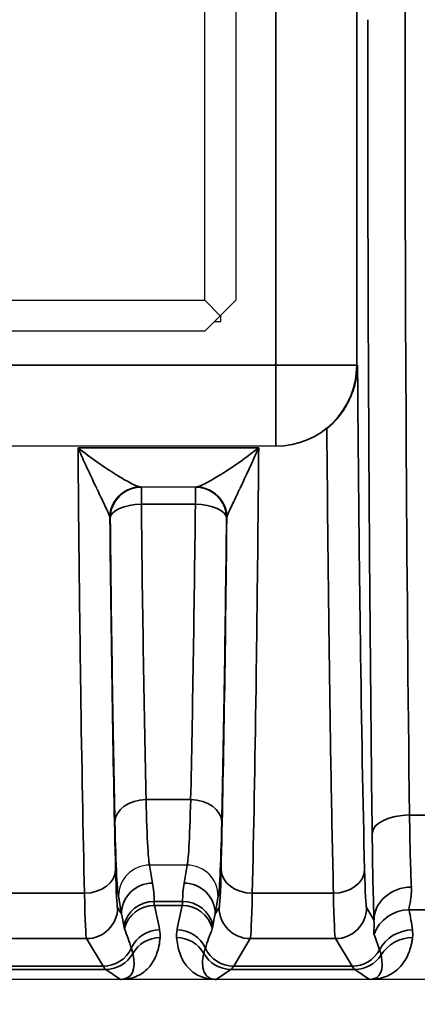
# Model space of a CAD drawing. Header units: millimetres. Extents: x 399 to 6233, y -1870 to 1602.
# Tile 477 of 656: x 5467.2 to 5473.59, y -96.84 to -81.04. Entities that reach past the tile are written whole.
import ezdxf

# ---------------------------------------------------------------- set-up
doc = ezdxf.new("R2010")
doc.units = ezdxf.units.MM
for name, color, linetype, lineweight in [('AM_5', 3, 'Continuous', 25), ('可見 (ISO)', 7, 'Continuous', 25), ('窄部可見 (ISO)', 7, 'Continuous', 35)]:
    doc.layers.add(name, color=color, linetype=linetype, lineweight=lineweight)
doc.styles.add('尺寸標註', font='romans.shx', dxfattribs={"bigfont": 'CHINESET.SHX'})
doc.dimstyles.new('CNS1$0', dxfattribs={"dimtxt": 2.5, "dimasz": 2.5, "dimexe": 1, "dimexo": 1, "dimgap": 1.5, "dimtad": 1, "dimtoh": 1, "dimdec": 1, "dimdsep": 46, "dimtxsty": '尺寸標註', "dimcen": 0, "dimclrd": 2, "dimclre": 2, "dimclrt": 1, "dimadec": 0, "dimazin": 2, "dimtp": 0.1, "dimtm": 0.1, "dimtfac": 0.71, "dimtdec": 1, "dimtmove": 0, "dimatfit": 0, "dimfxl": 0, "dimlwd": 13, "dimlwe": 13, "dimarcsym": 0})

# ---------------------------------------------------------------- blocks, each defined once
blk = doc.blocks.new('*D361')
at = {"layer": 'AM_5', "color": 2, "lineweight": 13}
for p, q in [((5422.642, -82.037), (5422.642, -115.653)), ((5583.362, -87.887), (5583.362, -115.653)), ((5425.142, -114.653), (5580.862, -114.653))]:
    blk.add_line(p, q, dxfattribs=at)
at = {"layer": 'AM_5', "color": 2, "lineweight": -2}
for points in [[(5425.142, -114.236), (5425.142, -115.07), (5422.642, -114.653)], [(5580.862, -114.236), (5580.862, -115.07), (5583.362, -114.653)]]:
    blk.add_solid(points, dxfattribs=at)
at = {"layer": 'Defpoints', "color": 0, "lineweight": -2}
for p in [(5422.642, -81.037), (5583.362, -86.887), (5583.362, -114.653)]:
    blk.add_point(p, dxfattribs=at)
at = {"layer": 'AM_5', "color": 1, "insert": (5503.002, -111.903), "char_height": 2.5, "attachment_point": 5, "style": '尺寸標註'}
blk.add_mtext('160.7', dxfattribs=at)

msp = doc.modelspace()

# ---------------------------------------------------------------- linework, layer by layer
at = {"layer": '可見 (ISO)'}
for p, q in [((5470.176, -85.537), (5470.176, -76.537)), ((5470.676, -76.537), (5470.676, -85.537)), ((5461.176, -85.537), (5470.176, -85.537)), ((5470.426, -85.787), (5470.176, -85.537)), ((5470.676, -85.537), (5470.426, -85.787)), ((5470.426, -85.787), (5470.176, -86.037)), ((5470.426, -85.787), (5470.436, -85.797)), ((5470.436, -85.882), (5470.436, -85.777)), ((5470.332, -85.882), (5470.436, -85.882)), ((5470.176, -86.037), (5461.176, -86.037)), ((5471.318, -87.882), (5459.865, -87.882)), ((5471.33, -87.882), (5471.318, -87.882)), ((5470.037, -88.537), (5469.146, -88.537)), ((5469.292, -94.604), (5469.291, -94.604)), ((5469.891, -94.604), (5469.292, -94.604)), ((5469.892, -94.604), (5469.891, -94.604)), ((5543.092, -96.437), (5438.592, -96.437))]:
    msp.add_line(p, q, dxfattribs=at)
for start, end in [(103.612, 103.6128), (61.9654, 61.9662)]:
    msp.add_arc((5469.176, -91.537), 3, start, end, dxfattribs=at)
for points, knots in [([(5472.138, -87.599), (5472.207, -87.543), (5472.272, -87.479), (5472.399, -87.325), (5472.457, -87.234), (5472.546, -87.049), (5472.578, -86.956), (5472.62, -86.771), (5472.631, -86.679), (5472.632, -86.585), (5472.632, -86.583), (5472.632, -86.582)], [0.0000025, 0.0000025, 0.0000025, 0.0000025, 0.0273791, 0.0273791, 0.0597, 0.0597, 0.089653, 0.089653, 0.1184213, 0.1184213, 0.1189519, 0.1189519, 0.1189519, 0.1189519]), ([(5472.138, -87.599), (5472.045, -87.673), (5471.938, -87.737), (5471.666, -87.849), (5471.493, -87.882), (5471.33, -87.882)], [-0.08433896, -0.08433896, -0.08433896, -0.08433896, -0.048819, -0.048819, 0, 0, 0, 0]), ([(5469.291, -94.604), (5469.159, -94.604), (5469.03, -94.658), (5468.938, -94.75), (5468.846, -94.842), (5468.792, -94.973), (5468.792, -95.102)], [0, 0, 0, 0, 0.0003900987, 0.0003900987, 0.0003900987, 0.0007801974, 0.0007801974, 0.0007801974, 0.0007801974]), ([(5470.391, -95.102), (5470.391, -94.971), (5470.337, -94.842), (5470.245, -94.75), (5470.153, -94.658), (5470.024, -94.604), (5469.892, -94.604)], [-0.0000151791, -0.0000151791, -0.0000151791, -0.0000151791, 0.0003786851, 0.0003786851, 0.0003786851, 0.0007725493, 0.0007725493, 0.0007725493, 0.0007725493]), ([(5468.856, -96.437), (5468.85, -96.437), (5468.843, -96.437), (5468.837, -96.437), (5468.833, -96.437), (5468.828, -96.437), (5468.824, -96.437)], [0.00000000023, 0.00000000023, 0.00000000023, 0.00000000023, 0.00001896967, 0.00001896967, 0.00001896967, 0.00003403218, 0.00003403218, 0.00003403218, 0.00003403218]), ([(5472.861, -96.437), (5472.854, -96.437), (5472.846, -96.437), (5472.84, -96.437), (5472.834, -96.437), (5472.829, -96.437), (5472.824, -96.437)], [0.00000000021, 0.00000000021, 0.00000000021, 0.00000000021, 0.00002113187, 0.00002113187, 0.00002113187, 0.0000394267, 0.0000394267, 0.0000394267, 0.0000394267])]:
    msp.add_open_spline(points, degree=3, knots=knots, dxfattribs=at)
at = {"layer": '窄部可見 (ISO)'}
for p, q in [((5471.318, -86.582), (5471.318, -75.493)), ((5472.618, -75.493), (5472.618, -86.582)), ((5459.865, -86.582), (5471.318, -86.582)), ((5471.318, -86.582), (5472.618, -86.582)), ((5471.318, -86.582), (5471.318, -87.882)), ((5472.618, -86.582), (5472.632, -86.582)), ((5468.14, -87.908), (5471.043, -87.908)), ((5469.158, -88.537), (5469.158, -88.813)), ((5470.025, -88.537), (5470.025, -88.813)), ((5470.025, -88.813), (5469.158, -88.813)), ((5468.658, -89.037), (5468.653, -89.037)), ((5470.531, -89.037), (5470.525, -89.037)), ((5469.95, -93.553), (5469.233, -93.553)), ((5473.466, -93.8), (5473.717, -93.8)), ((5469.291, -94.604), (5469.338, -94.892)), ((5469.845, -94.892), (5469.892, -94.604)), ((5466.939, -95.055), (5468.244, -95.055)), ((5468.839, -95.388), (5468.792, -95.102)), ((5470.391, -95.102), (5470.345, -95.388)), ((5470.939, -95.055), (5472.244, -95.055)), ((5469.363, -95.186), (5469.82, -95.186)), ((5469.815, -95.25), (5469.368, -95.25)), ((5468.776, -95.284), (5468.839, -95.388)), ((5470.345, -95.388), (5470.407, -95.284)), ((5472.776, -95.284), (5472.895, -95.483)), ((5473.726, -95.322), (5473.458, -95.322)), ((5468.277, -95.784), (5466.907, -95.784)), ((5468.542, -96.227), (5468.277, -95.784)), ((5470.907, -95.784), (5470.641, -96.227)), ((5472.277, -95.784), (5470.907, -95.784)), ((5472.542, -96.227), (5472.277, -95.784)), ((5468.586, -96.278), (5466.597, -96.278)), ((5466.641, -96.227), (5468.542, -96.227)), ((5468.824, -96.437), (5468.586, -96.278)), ((5470.597, -96.278), (5470.358, -96.437)), ((5472.586, -96.278), (5470.597, -96.278)), ((5470.641, -96.227), (5472.542, -96.227)), ((5472.824, -96.437), (5472.586, -96.278))]:
    msp.add_line(p, q, dxfattribs=at)
for centre, major_axis, ratio, start_param, end_param in [((5473.951, -81.037), (0, 26), 0.02143, 1.057724, 1.570796), ((5473.951, -81.037), (0, 26), 0.02143, 1.570796, 2.083868), ((5471.318, -86.582), (0, -1.3), 0.999781, 0, 1.570796), ((5469.146, -89.037), (0, 0.5), 0.994724, 0, 1.5306), ((5469.152, -89.037), (0, 0.5), 0.999781, 0, 1.570796), ((5469.158, -89.037), (0, 0.5), 0.999781, 0, 1.570796), ((5470.025, -89.037), (0, 0.5), 0.999781, 4.712389, 6.283185), ((5470.031, -89.037), (0, 0.5), 0.999781, 4.712389, 6.283185), ((5470.037, -89.037), (0, 0.5), 0.994724, 4.752585, 6.283185), ((5469.158, -89.037), (-0.5, -0.005), 0.448798, 4.707667, 6.259748), ((5469.425, -83.313), (-0.037, 14.702), 0.020614, 1.954136, 2.341202), ((5469.758, -83.313), (-0.037, -14.702), 0.020614, 0.800391, 1.187456), ((5470.025, -89.037), (0.5, -0.005), 0.448798, 0.023437, 1.575518), ((5468.152, -89.062), (0.501, 0.023), 0.444094, 0.007941, 0.098975), ((5468.991, -81.036), (0, -18.032), 0.020942, 5.172176, 5.570352), ((5468.925, -83.379), (-0.037, 15.127), 0.020036, 1.954139, 2.341205), ((5470.192, -81.036), (0, 18.032), 0.020942, 3.854426, 4.252602), ((5470.258, -83.379), (-0.037, -15.127), 0.020036, 0.800388, 1.187453), ((5471.031, -89.062), (0.501, -0.023), 0.444094, 3.042618, 3.133652), ((5469.233, -93.914), (-0.5, -0.011), 0.722333, 4.696582, 6.252897), ((5469.95, -93.914), (0.5, -0.011), 0.722333, 0.030288, 1.586603), ((5473.466, -94.094), (-0.6, -0.007), 0.49083, 4.706597, 6.259146), ((5473.522, -92.726), (-0.007, 2.58), 0.02502, 2.000071, 2.615298), ((5472.922, -92.805), (0.007, -3.096), 0.02085, 5.141677, 5.75691), ((5468.244, -94.677), (0.5, 0.012), 0.756341, 4.694068, 6.251166), ((5468.775, -93.175), (-0.003, 2.11), 0.022449, 2.362381, 3.10414), ((5470.408, -93.175), (0.003, 2.11), 0.022449, 3.179046, 3.920805), ((5470.939, -94.677), (-0.5, 0.012), 0.756341, 0.032019, 1.589117), ((5472.244, -94.677), (0.5, 0.012), 0.756341, 4.694068, 6.251166), ((5472.775, -93.175), (-0.003, 2.11), 0.022449, 2.362381, 3.10414), ((5469.338, -95.388), (-0.493, -0.081), 0.99168, 4.551639, 6.119774), ((5468.845, -94.965), (-0.164, 0.971), 0.506318, 4.398893, 4.702449), ((5470.338, -94.965), (0.164, 0.971), 0.506318, 1.580737, 1.884292), ((5469.845, -95.388), (0.493, -0.081), 0.99168, 0.163411, 1.731546), ((5473.495, -95.483), (-0.6, -0.023), 0.876399, 4.678969, 6.239685), ((5468.275, -93.253), (0.003, -2.532), 0.018707, 5.503986, 6.245742), ((5470.908, -93.253), (-0.003, -2.532), 0.018707, 0.037443, 0.7792), ((5472.275, -93.253), (0.003, -2.532), 0.018707, 5.503986, 6.245742), ((5469.363, -95.682), (-0.5, -0.002), 0.991894, 4.708006, 6.061712), ((5469.368, -95.749), (-0.485, -0.121), 0.998166, 4.469379, 5.780538), ((5468.766, -95.015), (-0.551, 1.727), 0.284402, 4.251132, 4.486426), ((5470.417, -95.015), (0.551, 1.727), 0.284402, 1.796759, 2.032053), ((5469.815, -95.749), (-0.485, 0.121), 0.998166, 3.64424, 4.955399), ((5469.82, -95.682), (0.5, -0.002), 0.991894, 0.221473, 1.575179), ((5468.277, -95.284), (0.429, 0.257), 0.999172, 4.17245, 5.742515), ((5468.338, -95.387), (0.316, -0.86), 0.52171, 1.164949, 1.380315), ((5470.845, -95.387), (-0.316, -0.86), 0.52171, 4.902871, 5.118236), ((5470.907, -95.284), (0.429, -0.257), 0.999172, 3.682263, 5.252328), ((5472.277, -95.284), (0.429, 0.257), 0.999172, 4.17245, 5.742515), ((5473.458, -95.921), (0.588, 0.12), 0.998201, 1.369933, 2.582126), ((5472.737, -94.888), (-0.587, 1.898), 0.297416, 4.213099, 4.391173), ((5468.177, -95.118), (0.922, -1.951), 0.210639, 1.041825, 1.21222), ((5469.451, -96.143), (-0.493, -0.084), 0.998222, 4.544377, 5.685196), ((5469.732, -96.143), (-0.493, 0.084), 0.998222, 3.739582, 4.880401), ((5471.006, -95.118), (-0.922, -1.951), 0.210639, 5.070965, 5.241361), ((5472.089, -94.972), (1.006, -2.097), 0.194686, 0.988663, 1.119241), ((5473.513, -96.243), (0.594, 0.083), 0.998238, 1.431986, 2.513646), ((5469.458, -96.266), (-0.499, 0.035), 0.998264, 4.782678, 5.843181), ((5469.725, -96.266), (-0.499, -0.035), 0.998264, 3.581597, 4.6421), ((5473.515, -96.366), (0.595, -0.075), 0.998245, 1.696485, 2.702846), ((5468.542, -95.727), (0.429, 0.257), 0.999172, 4.17245, 5.313638), ((5468.586, -95.778), (0.277, 0.416), 0.999683, 3.729704, 4.790584), ((5468.358, -95.626), (0.601, -0.77), 0.425498, 5.962372, 7.023252), ((5470.597, -95.778), (0.277, -0.416), 0.999683, 4.634194, 5.695074), ((5470.641, -95.727), (0.429, -0.257), 0.999172, 4.11114, 5.252328), ((5472.542, -95.727), (0.429, 0.257), 0.999172, 4.17245, 5.254458), ((5472.586, -95.778), (0.277, 0.416), 0.999683, 3.729704, 4.736367), ((5472.311, -95.595), (0.641, -0.802), 0.399262, 5.974018, 6.980681), ((5468.615, 3.756), (0, -100.043), 0.020838, 6.248286, 6.269226), ((5470.568, 3.756), (0, -100.043), 0.020838, 0.01396, 0.034899), ((5472.615, 3.756), (0, -100.043), 0.020838, 6.248286, 6.269226), ((5470.327, -96.936), (0.021, 0.5), 0.582239, 0.017982, 0.072335), ((5470.351, -96.425), (0.0748, -0.0028), 0.15772, 4.612064, 4.818035)]:
    msp.add_ellipse(centre, major_axis=major_axis, ratio=ratio, start_param=start_param, end_param=end_param, dxfattribs=at)
for points, knots in [([(5472.866, -94.094), (5472.843, -92.112), (5472.825, -89.987), (5472.812, -87.787), (5472.8, -85.586), (5472.794, -83.312), (5472.794, -81.037)], [5.7701132, 5.7701132, 5.7701132, 5.7701132, 6.0266493, 6.0266493, 6.0266493, 6.2831853, 6.2831853, 6.2831853, 6.2831853]), ([(5472.632, -86.582), (5472.642, -88.113), (5472.657, -89.605), (5472.676, -90.973), (5472.695, -92.357), (5472.718, -93.612), (5472.744, -94.677)], [3.4541443, 3.4541443, 3.4541443, 3.4541443, 3.7251656, 3.7251656, 3.7251656, 3.999439, 3.999439, 3.999439, 3.999439]), ([(5472.244, -95.055), (5472.218, -93.959), (5472.195, -92.668), (5472.176, -91.248), (5472.16, -90.099), (5472.148, -88.867), (5472.138, -87.599)], [2.2837463, 2.2837463, 2.2837463, 2.2837463, 2.5578984, 2.5578984, 2.5578984, 2.7796713, 2.7796713, 2.7796713, 2.7796713]), ([(5468.244, -95.055), (5468.221, -94.093), (5468.201, -92.982), (5468.183, -91.766), (5468.166, -90.563), (5468.151, -89.258), (5468.14, -87.908)], [2.2837463, 2.2837463, 2.2837463, 2.2837463, 2.5241806, 2.5241806, 2.5241806, 2.7617603, 2.7617603, 2.7617603, 2.7617603]), ([(5468.649, -89.017), (5468.644, -88.999), (5468.635, -88.976), (5468.623, -88.948), (5468.611, -88.918), (5468.595, -88.885), (5468.578, -88.849), (5468.574, -88.84), (5468.57, -88.831), (5468.566, -88.822), (5468.532, -88.751), (5468.493, -88.669), (5468.452, -88.584), (5468.447, -88.574), (5468.442, -88.563), (5468.437, -88.552), (5468.414, -88.503), (5468.39, -88.453), (5468.366, -88.402), (5468.344, -88.357), (5468.323, -88.31), (5468.301, -88.264), (5468.286, -88.23), (5468.27, -88.196), (5468.254, -88.162), (5468.235, -88.121), (5468.216, -88.079), (5468.197, -88.037), (5468.178, -87.994), (5468.159, -87.951), (5468.14, -87.908)], [0, 0, 0, 0, 0.000171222, 0.000171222, 0.000171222, 0.000358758, 0.000358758, 0.000358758, 0.000403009, 0.000403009, 0.000403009, 0.000761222, 0.000761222, 0.000761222, 0.000806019, 0.000806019, 0.000806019, 0.001007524, 0.001007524, 0.001007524, 0.001183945, 0.001183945, 0.001183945, 0.001309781, 0.001309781, 0.001309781, 0.001460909, 0.001460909, 0.001460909, 0.001612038, 0.001612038, 0.001612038, 0.001612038]), ([(5468.14, -87.908), (5468.241, -87.987), (5468.342, -88.062), (5468.442, -88.132), (5468.447, -88.136), (5468.453, -88.14), (5468.459, -88.144), (5468.552, -88.21), (5468.644, -88.271), (5468.731, -88.325), (5468.74, -88.331), (5468.749, -88.336), (5468.758, -88.342), (5468.84, -88.393), (5468.92, -88.438), (5468.987, -88.473), (5468.994, -88.476), (5469, -88.479), (5469.007, -88.483), (5469.04, -88.499), (5469.071, -88.513), (5469.096, -88.523), (5469.119, -88.532), (5469.137, -88.537), (5469.146, -88.537)], [-0.000006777, -0.000006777, -0.000006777, -0.000006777, 0.000388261, 0.000388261, 0.000388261, 0.000410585, 0.000410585, 0.000410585, 0.000783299, 0.000783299, 0.000783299, 0.000821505, 0.000821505, 0.000821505, 0.001178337, 0.001178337, 0.001178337, 0.00121301, 0.00121301, 0.00121301, 0.001397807, 0.001397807, 0.001397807, 0.001573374, 0.001573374, 0.001573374, 0.001573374]), ([(5470.037, -88.537), (5470.046, -88.537), (5470.064, -88.532), (5470.087, -88.523), (5470.112, -88.513), (5470.143, -88.499), (5470.177, -88.483), (5470.183, -88.479), (5470.189, -88.476), (5470.196, -88.473), (5470.233, -88.454), (5470.274, -88.431), (5470.317, -88.406), (5470.352, -88.386), (5470.388, -88.365), (5470.425, -88.342), (5470.434, -88.336), (5470.443, -88.331), (5470.452, -88.325), (5470.498, -88.296), (5470.546, -88.266), (5470.594, -88.234), (5470.739, -88.137), (5470.891, -88.027), (5471.043, -87.908)], [0, 0, 0, 0, 0.000176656, 0.000176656, 0.000176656, 0.000361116, 0.000361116, 0.000361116, 0.000395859, 0.000395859, 0.000395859, 0.000593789, 0.000593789, 0.000593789, 0.000753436, 0.000753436, 0.000753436, 0.000791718, 0.000791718, 0.000791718, 0.000989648, 0.000989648, 0.000989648, 0.001583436, 0.001583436, 0.001583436, 0.001583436]), ([(5471.043, -87.908), (5470.941, -88.139), (5470.839, -88.358), (5470.746, -88.552), (5470.741, -88.563), (5470.736, -88.574), (5470.731, -88.584), (5470.69, -88.67), (5470.651, -88.751), (5470.617, -88.823), (5470.613, -88.831), (5470.609, -88.84), (5470.605, -88.848), (5470.588, -88.885), (5470.572, -88.919), (5470.56, -88.948), (5470.548, -88.975), (5470.539, -88.999), (5470.534, -89.017)], [-0.00000792, -0.00000792, -0.00000792, -0.00000792, 0.000796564, 0.000796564, 0.000796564, 0.000840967, 0.000840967, 0.000840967, 0.001198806, 0.001198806, 0.001198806, 0.001242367, 0.001242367, 0.001242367, 0.001429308, 0.001429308, 0.001429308, 0.001601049, 0.001601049, 0.001601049, 0.001601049]), ([(5471.043, -87.908), (5471.032, -89.258), (5471.017, -90.563), (5471, -91.766), (5470.982, -92.982), (5470.962, -94.093), (5470.939, -95.055)], [0.3798324, 0.3798324, 0.3798324, 0.3798324, 0.617412, 0.617412, 0.617412, 0.8578464, 0.8578464, 0.8578464, 0.8578464]), ([(5469.233, -93.553), (5469.241, -93.866), (5469.25, -94.13), (5469.261, -94.311), (5469.271, -94.49), (5469.282, -94.588), (5469.292, -94.604)], [0.8072897, 0.8072897, 0.8072897, 0.8072897, 1.1737525, 1.1737525, 1.1737525, 1.5358897, 1.5358897, 1.5358897, 1.5358897]), ([(5469.891, -94.604), (5469.901, -94.588), (5469.912, -94.49), (5469.923, -94.311), (5469.933, -94.13), (5469.942, -93.866), (5469.95, -93.553)], [1.6057029, 1.6057029, 1.6057029, 1.6057029, 1.9678402, 1.9678402, 1.9678402, 2.3343029, 2.3343029, 2.3343029, 2.3343029]), ([(5468.792, -95.102), (5468.781, -95.082), (5468.771, -94.971), (5468.761, -94.772), (5468.75, -94.567), (5468.741, -94.269), (5468.733, -93.914)], [4.7528527, 4.7528527, 4.7528527, 4.7528527, 5.1094614, 5.1094614, 5.1094614, 5.4758956, 5.4758956, 5.4758956, 5.4758956]), ([(5470.45, -93.914), (5470.442, -94.269), (5470.433, -94.567), (5470.422, -94.772), (5470.412, -94.971), (5470.402, -95.082), (5470.391, -95.102)], [3.9488824, 3.9488824, 3.9488824, 3.9488824, 4.3153166, 4.3153166, 4.3153166, 4.6719252, 4.6719252, 4.6719252, 4.6719252]), ([(5473.495, -94.957), (5473.5, -95.064), (5473.487, -95.148), (5473.464, -95.27), (5473.454, -95.309), (5473.458, -95.322)], [0, 0, 0, 0, 0.000661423, 0.000661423, 0.001322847, 0.001322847, 0.001322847, 0.001322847]), ([(5469.363, -95.186), (5469.363, -95.201), (5469.364, -95.214), (5469.365, -95.225), (5469.365, -95.235), (5469.367, -95.243), (5469.368, -95.25)], [0, 0, 0, 0, 0.0003560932, 0.0003560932, 0.0003560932, 0.0006862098, 0.0006862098, 0.0006862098, 0.0006862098]), ([(5469.815, -95.25), (5469.817, -95.243), (5469.818, -95.235), (5469.818, -95.225), (5469.819, -95.214), (5469.82, -95.201), (5469.82, -95.186)], [0, 0, 0, 0, 0.0003301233, 0.0003301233, 0.0003301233, 0.0006862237, 0.0006862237, 0.0006862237, 0.0006862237]), ([(5468.885, -95.621), (5468.883, -95.616), (5468.881, -95.609), (5468.88, -95.602), (5468.878, -95.594), (5468.876, -95.585), (5468.875, -95.575)], [0, 0, 0, 0, 0.0003464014, 0.0003464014, 0.0003464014, 0.0007194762, 0.0007194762, 0.0007194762, 0.0007194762]), ([(5470.308, -95.575), (5470.307, -95.585), (5470.305, -95.594), (5470.303, -95.602), (5470.302, -95.609), (5470.3, -95.616), (5470.298, -95.621)], [0, 0, 0, 0, 0.0003730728, 0.0003730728, 0.0003730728, 0.0007194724, 0.0007194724, 0.0007194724, 0.0007194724]), ([(5472.896, -95.711), (5472.891, -95.699), (5472.892, -95.675), (5472.895, -95.637), (5472.895, -95.636), (5472.895, -95.635), (5472.895, -95.635), (5472.897, -95.597), (5472.9, -95.548), (5472.895, -95.483)], [0, 0, 0, 0, 0.000774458, 0.000774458, 0.000774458, 0.000793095, 0.000793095, 0.000793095, 0.001548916, 0.001548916, 0.001548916, 0.001548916]), ([(5469.458, -95.767), (5469.455, -95.813), (5469.449, -95.857), (5469.441, -95.898), (5469.437, -95.918), (5469.433, -95.938), (5469.427, -95.958), (5469.422, -95.977), (5469.416, -95.996), (5469.409, -96.016), (5469.383, -96.093), (5469.343, -96.167), (5469.292, -96.229), (5469.238, -96.295), (5469.169, -96.347), (5469.093, -96.383), (5469.051, -96.401), (5469.008, -96.415), (5468.963, -96.424), (5468.928, -96.432), (5468.892, -96.436), (5468.856, -96.437)], [2.081652, 2.081652, 2.081652, 2.081652, 2.208869, 2.208869, 2.208869, 2.271875, 2.271875, 2.271875, 2.334716, 2.334716, 2.334716, 2.587926, 2.587926, 2.587926, 2.853633, 2.853633, 2.853633, 2.996766, 2.996766, 2.996766, 3.110834, 3.110834, 3.110834, 3.110834]), ([(5470.327, -96.437), (5470.243, -96.434), (5470.161, -96.415), (5470.087, -96.381), (5470.015, -96.347), (5469.951, -96.299), (5469.898, -96.237), (5469.844, -96.175), (5469.803, -96.099), (5469.774, -96.014), (5469.747, -95.937), (5469.731, -95.854), (5469.725, -95.767)], [3.172351, 3.172351, 3.172351, 3.172351, 3.439835, 3.439835, 3.439835, 3.701232, 3.701232, 3.701232, 3.963683, 3.963683, 3.963683, 4.201533, 4.201533, 4.201533, 4.201533]), ([(5473.515, -95.767), (5473.512, -95.79), (5473.509, -95.812), (5473.505, -95.834), (5473.501, -95.855), (5473.496, -95.875), (5473.491, -95.896), (5473.481, -95.937), (5473.468, -95.977), (5473.452, -96.016), (5473.42, -96.095), (5473.375, -96.169), (5473.319, -96.231), (5473.259, -96.297), (5473.186, -96.349), (5473.105, -96.384), (5473.061, -96.402), (5473.015, -96.416), (5472.969, -96.425), (5472.933, -96.432), (5472.897, -96.436), (5472.861, -96.437)], [5.2774615, 5.2774615, 5.2774615, 5.2774615, 5.3361469, 5.3361469, 5.3361469, 5.3948827, 5.3948827, 5.3948827, 5.5128985, 5.5128985, 5.5128985, 5.7541006, 5.7541006, 5.7541006, 6.0094082, 6.0094082, 6.0094082, 6.1463346, 6.1463346, 6.1463346, 6.2510171, 6.2510171, 6.2510171, 6.2510171]), ([(5469.022, -96.022), (5469.019, -96.01), (5469.016, -95.997), (5469.012, -95.983), (5469.007, -95.968), (5469.002, -95.952), (5468.997, -95.935)], [0, 0, 0, 0, 0.001000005, 0.001000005, 0.001000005, 0.002089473, 0.002089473, 0.002089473, 0.002089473]), ([(5470.161, -96.022), (5470.135, -96.135), (5470.134, -96.239), (5470.164, -96.313), (5470.179, -96.351), (5470.203, -96.381), (5470.233, -96.402), (5470.264, -96.423), (5470.302, -96.435), (5470.343, -96.437)], [2.081652, 2.081652, 2.081652, 2.081652, 2.583772, 2.583772, 2.583772, 2.845034, 2.845034, 2.845034, 3.110834, 3.110834, 3.110834, 3.110834]), ([(5470.186, -95.935), (5470.181, -95.951), (5470.177, -95.965), (5470.172, -95.979), (5470.168, -95.995), (5470.164, -96.009), (5470.161, -96.022)], [0, 0, 0, 0, 0.001000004, 0.001000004, 0.001000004, 0.002089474, 0.002089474, 0.002089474, 0.002089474]), ([(5473.008, -96.045), (5473.006, -96.034), (5473.002, -96.022), (5472.998, -96.008), (5472.994, -95.994), (5472.989, -95.978), (5472.984, -95.962)], [0, 0, 0, 0, 0.001000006, 0.001000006, 0.001000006, 0.00208995, 0.00208995, 0.00208995, 0.00208995])]:
    msp.add_open_spline(points, degree=3, knots=knots, dxfattribs=at)
for points in [[(5469.451, -95.644), (5469.458, -95.685), (5469.461, -95.726), (5469.458, -95.767)], [(5469.725, -95.767), (5469.722, -95.726), (5469.725, -95.685), (5469.732, -95.644)], [(5473.513, -95.644), (5473.519, -95.685), (5473.52, -95.726), (5473.515, -95.767)]]:
    msp.add_open_spline(points, degree=3, dxfattribs=at)

# ---------------------------------------------------------------- dimensions: what is measured, and where the dimension line sits
at = {"layer": 'AM_5'}
dim = msp.add_linear_dim(base=(5583.362, -114.653), p1=(5422.642, -81.037), p2=(5583.362, -86.887), dimstyle='CNS1$0', override={"dimfxl": 4, "dimarcsym": 1}, dxfattribs=at)
dim.commit()
dim.dimension.update_dxf_attribs({"geometry": '*D361', "text_midpoint": (5503.002, -111.903)})

doc.saveas('drawing.dxf')
